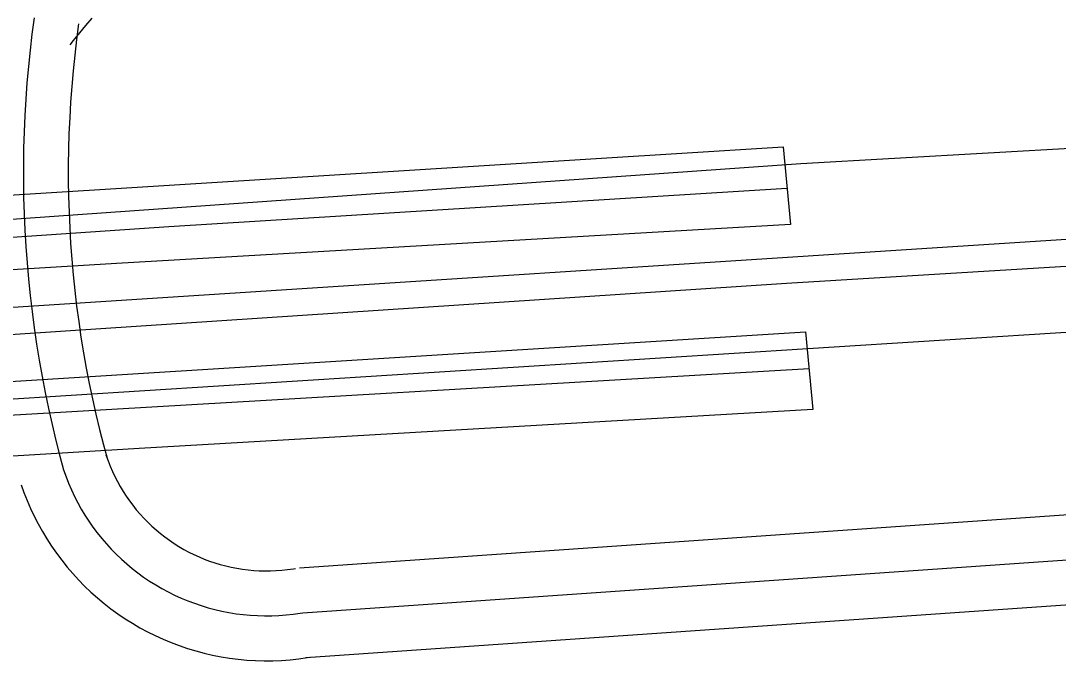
# Model space of a CAD drawing. Extents: x 3313442 to 3351311, y 721974 to 747360.
# Drawn here: x 3325637.1 to 3325983.4, y 729889.2 to 730104.8 of the extents above; entities that cross this region are included whole.
import ezdxf

# ---------------------------------------------------------------- set-up
doc = ezdxf.new("R2010")
doc.units = 0
for name, color, linetype in [('V-BRDG-OTLN', 7, 'Continuous'), ('V-RAIL-TRAK', 7, 'Continuous'), ('V-ROAD-CNTR', 7, 'Continuous')]:
    doc.layers.add(name, color=color, linetype=linetype)

msp = doc.modelspace()

# ---------------------------------------------------------------- linework, layer by layer
at = {"layer": 'V-BRDG-OTLN'}
for points in [[(3325611.64, 730045.26), (3325891.58, 730062.67), (3325894.04, 730036.81), (3325669.09, 730023.71), (3325395.71, 730007.2)], [(3320027.11, 729673.66), (3320326.85, 729692.23), (3320625.72, 729712.54), (3321034.35, 729739.15), (3321378.17, 729762.12), (3321742.23, 729785.3), (3322315.22, 729820.18), (3322734.66, 729846.49), (3323163.18, 729876.19), (3323634.51, 729906.06), (3324271.4, 729946.09), (3324700.11, 729974.82), (3325112.37, 729999.31), (3325418.16, 730018.21), (3325686.56, 730036.07), (3325892.89, 730048.88)], [(3325619.16, 729983.49), (3325899.1, 730000.9), (3325901.56, 729975.04), (3325676.61, 729961.93), (3325403.23, 729945.42)], [(3320029.11, 729613.8), (3320339.22, 729634.27), (3320661.41, 729653.97), (3320967.6, 729674.61), (3321254.1, 729691.76), (3321493.35, 729708.2), (3321721.78, 729722.63), (3322170.54, 729751.36), (3322654.03, 729782.08), (3323222.6, 729817.79), (3323823.97, 729856.26), (3324302.83, 729887.22), (3324624.44, 729907.32), (3324993.14, 729930.83), (3325309.56, 729952.91), (3325623.66, 729972.5), (3325900.26, 729988.64)]]:
    msp.add_lwpolyline(points, dxfattribs=at)
at = {"layer": 'V-RAIL-TRAK'}
msp.add_lwpolyline([(3327014.9, 730087.4), (3326695.15, 730068.27), (3326424.75, 730051.48), (3326190.98, 730035.2), (3325892.69, 730017.1), (3325581.29, 729996.5), (3325121.28, 729967.73), (3325095.26, 729966.1), (3325065.48, 729964.24), (3325095.26, 729966.1), (3325121.28, 729967.73), (3325095.26, 729966.1), (3324868.51, 729951.98), (3324656.38, 729938.47), (3324356.33, 729919.33), (3324042.5, 729898.58), (3323751.69, 729879.36), (3323461.24, 729861.36), (3323178.8, 729842.76), (3322934.75, 729827.11), (3322611.67, 729806.1)], dxfattribs=at)
at = {"layer": 'V-ROAD-CNTR'}
for points in [[(3321910.81, 729798.53), (3325212.97, 730008.78), (3325897.53, 730057.12), (3327426.35, 730145.26), (3327871.18, 730180.02)], [(3328093.02, 730163.12), (3327927.05, 730155.1), (3326543.39, 730067.78), (3321912.71, 729768.69)], [(3325641.54, 730105.82), (3325640.83, 730100.4), (3325640.19, 730094.97), (3325639.63, 730089.53), (3325639.15, 730084.08), (3325638.76, 730078.63), (3325638.44, 730073.17), (3325638.2, 730067.71), (3325638.04, 730062.24), (3325637.96, 730056.77), (3325637.97, 730051.3), (3325638.05, 730045.83), (3325638.21, 730040.37), (3325638.45, 730034.9), (3325638.77, 730029.44), (3325639.18, 730023.99), (3325639.66, 730018.54), (3325640.22, 730013.1), (3325640.86, 730007.67), (3325641.58, 730002.25), (3325642.38, 729996.84), (3325643.26, 729991.44), (3325644.21, 729986.06), (3325645.25, 729980.69), (3325646.36, 729975.34), (3325647.55, 729970), (3325648.83, 729964.68), (3325650.17, 729959.38), (3325651.4, 729954.81)], [(3325660.79, 730105.71), (3325658.7, 730103.29), (3325656.65, 730100.82), (3325654.64, 730098.27), (3325653.48, 730096.74)], [(3325656.41, 730103.86), (3325655.71, 730098.55), (3325655.1, 730093.33), (3325654.56, 730088.11), (3325654.11, 730082.88), (3325653.72, 730077.65), (3325653.42, 730072.41), (3325653.19, 730067.16), (3325653.04, 730061.92), (3325652.96, 730056.67), (3325652.97, 730051.42), (3325653.05, 730046.17), (3325653.2, 730040.92), (3325653.43, 730035.68), (3325653.74, 730030.44), (3325654.13, 730025.2), (3325654.59, 730019.97), (3325655.13, 730014.75), (3325655.74, 730009.54), (3325656.43, 730004.33), (3325657.2, 729999.14), (3325658.04, 729993.96), (3325658.96, 729988.79), (3325659.96, 729983.64), (3325661.03, 729978.5), (3325662.17, 729973.38), (3325663.39, 729968.27), (3325664.69, 729963.18), (3325665.89, 729958.7)], [(3327244.32, 730080.97), (3325899.84, 729995.27), (3321914.87, 729742.58)], [(3325730.17, 729922.05), (3327216.27, 730025.17)], [(3325731.21, 729907.08), (3327217.31, 730010.21)], [(3325732.25, 729892.12), (3327218.35, 729995.24)], [(3325665.54, 729959.81), (3325666.26, 729957.79), (3325666.95, 729956.04), (3325667.69, 729954.3), (3325668.5, 729952.59), (3325669.36, 729950.91), (3325670.28, 729949.26), (3325671.25, 729947.64), (3325672.28, 729946.06), (3325673.36, 729944.5), (3325674.49, 729942.99), (3325675.67, 729941.52), (3325676.9, 729940.08), (3325678.17, 729938.69), (3325679.49, 729937.34), (3325680.86, 729936.04), (3325682.27, 729934.78), (3325683.72, 729933.57), (3325685.21, 729932.41), (3325686.74, 729931.3), (3325688.3, 729930.24), (3325689.9, 729929.23), (3325691.53, 729928.28), (3325693.19, 729927.38), (3325694.89, 729926.54), (3325696.6, 729925.76), (3325698.35, 729925.04), (3325700.12, 729924.37), (3325701.91, 729923.76), (3325703.71, 729923.21), (3325705.54, 729922.73), (3325707.38, 729922.3), (3325709.23, 729921.94), (3325711.1, 729921.64), (3325712.97, 729921.4), (3325714.85, 729921.23), (3325716.73, 729921.11), (3325718.62, 729921.06), (3325720.51, 729921.08), (3325722.4, 729921.16), (3325724.29, 729921.3), (3325726.16, 729921.5), (3325728.11, 729921.78), (3325728.77, 729921.88)], [(3325651.4, 729954.81), (3325652.2, 729952.55), (3325653.07, 729950.33), (3325654.02, 729948.13), (3325655.04, 729945.97), (3325656.13, 729943.84), (3325657.29, 729941.75), (3325658.52, 729939.7), (3325659.82, 729937.7), (3325661.19, 729935.73), (3325662.62, 729933.82), (3325664.11, 729931.95), (3325665.67, 729930.13), (3325667.28, 729928.37), (3325668.95, 729926.66), (3325670.68, 729925.01), (3325672.47, 729923.42), (3325674.3, 729921.89), (3325676.19, 729920.42), (3325678.12, 729919.01), (3325680.1, 729917.67), (3325682.13, 729916.4), (3325684.19, 729915.2), (3325686.3, 729914.06), (3325688.44, 729913), (3325690.61, 729912.01), (3325692.82, 729911.09), (3325695.06, 729910.25), (3325697.32, 729909.48), (3325699.61, 729908.78), (3325701.92, 729908.17), (3325704.25, 729907.63), (3325706.59, 729907.17), (3325708.95, 729906.79), (3325711.33, 729906.49), (3325713.71, 729906.27), (3325716.09, 729906.13), (3325718.48, 729906.06), (3325720.87, 729906.08), (3325723.26, 729906.18), (3325725.65, 729906.36), (3325728.02, 729906.61), (3325730.39, 729906.95), (3325731.21, 729907.08)], [(3325637.26, 729949.8), (3325638.14, 729947.31), (3325639.2, 729944.62), (3325640.34, 729941.96), (3325641.58, 729939.35), (3325642.9, 729936.77), (3325644.3, 729934.24), (3325645.79, 729931.76), (3325647.36, 729929.34), (3325649.01, 729926.96), (3325650.75, 729924.64), (3325652.55, 729922.38), (3325654.44, 729920.19), (3325656.39, 729918.05), (3325658.41, 729915.99), (3325660.5, 729913.99), (3325662.66, 729912.07), (3325664.89, 729910.21), (3325667.17, 729908.43), (3325669.51, 729906.73), (3325671.9, 729905.11), (3325674.35, 729903.57), (3325676.85, 729902.11), (3325679.4, 729900.74), (3325681.99, 729899.45), (3325684.62, 729898.25), (3325687.29, 729897.14), (3325690, 729896.12), (3325692.74, 729895.19), (3325695.51, 729894.35), (3325698.3, 729893.61), (3325701.12, 729892.96), (3325703.96, 729892.4), (3325706.81, 729891.94), (3325709.68, 729891.58), (3325712.56, 729891.31), (3325715.45, 729891.14), (3325718.34, 729891.06), (3325721.24, 729891.08), (3325724.13, 729891.2), (3325727.01, 729891.42), (3325729.89, 729891.73), (3325732.67, 729892.12), (3325733.65, 729892.28)]]:
    msp.add_lwpolyline(points, dxfattribs=at)
for points in [[(3326478.04, 730210.35), (3326482.35, 730403.29), (3326476.58, 730549.39), (3326473.61, 730637.71), (3326464.08, 730712.16), (3326370.96, 730713.71), (3326297.71, 730698.23), (3326169.71, 730725.9), (3326116.45, 730727.88), (3325982.64, 730689.67), (3325835.77, 730656.61), (3325666.24, 730661.4), (3325490.23, 730637.83), (3325403.5, 730634.84), (3325340.74, 730586.21), (3325201.43, 730523.99), (3325133.39, 730524.77), (3325012.9, 730513.46), (3324963.14, 730471.34), (3324981.93, 730365.88), (3324989.76, 730188.11), (3325009.72, 730055.84), (3325043.42, 729962.4), (3324997.98, 729812.51), (3325023.28, 729696.25), (3325064.51, 729608.4), (3325131.37, 729516.61), (3325150.36, 729377.77), (3325146.87, 729245.63), (3325126.45, 729132.53), (3325181.34, 729069.88), (3325338.87, 729062.31), (3325343.56, 728961.08), (3325372.85, 728878.06), (3325434.63, 728797.89), (3325537.34, 728748.77), (3325622.45, 728705.03), (3325714.6, 728675.45), (3325802.67, 728663.42), (3325976.26, 728695.07), (3326194.29, 728726.31), (3326466.63, 728765.32), (3326625.11, 728781.99), (3326781.78, 728849.74), (3326900.23, 728862.4), (3326981.75, 728872.83), (3327122.94, 728906.43), (3327349.99, 728934.63), (3327499.05, 728974.33), (3327515.65, 728986.69), (3327498, 729057.12), (3327490.77, 729119.3), (3327510.96, 729180.47), (3327588.76, 729283.84), (3327686.92, 729357.21), (3327753.03, 729377.43), (3327803.43, 729380.44), (3327847.87, 729388.87), (3327934.83, 729389.79), (3328039.14, 729390.23), (3328120.59, 729395.25), (3328249.21, 729403.96), (3328319.73, 729407.13), (3328384.24, 729401.49), (3328424.57, 729387.35), (3328470.08, 729368.59), (3328549.26, 729327.46), (3328661.09, 729275.68), (3328877.57, 729175.26), (3328980.19, 729125.77), (3329049.22, 729101.24), (3329067.8, 729104.63), (3329088.99, 729118.36), (3329113.61, 729147.02), (3329153.45, 729227.36), (3329182.49, 729301.19), (3329201.64, 729378.5), (3329199.66, 729471.18), (3329192.73, 729551.54), (3329166.92, 729646.66), (3329121.79, 729727.55), (3329091.49, 729778.71), (3329016.19, 729835.66), (3328941.73, 729880.13), (3328875.38, 729924.2), (3328789.67, 729967.9), (3328700.81, 730000.01), (3328643.56, 730009.51), (3328577.01, 730014.29), (3328435.19, 729993.91), (3328288.99, 729968.49), (3328169.46, 729944.48), (3328087.81, 729917.23), (3328042.9, 729880.41), (3327999.54, 729814.48), (3327967.22, 729727.08), (3328009.37, 729621.12)], [(3327455.61, 729777.77), (3327299.2, 729747.93), (3327231.33, 729750.07), (3327172.26, 729812.85), (3327115.65, 729890.62), (3326929.18, 729884.74), (3326778.26, 729875.26), (3326677.82, 729882.4), (3326518.7, 729881.16), (3326341.77, 729822.32), (3326240.47, 729767.06), (3326176.75, 729745.99), (3326056.79, 729783.32), (3325905.3, 729813.94), (3325785.04, 729804.98), (3325688.89, 729803.53), (3325557.16, 729830), (3325427.55, 729840.63), (3325340.08, 729811.94), (3325272.61, 729777.03), (3325154.68, 729774.46), (3325034.16, 729757.14), (3325013.34, 729752.14)]]:
    msp.add_spline(points, degree=3, dxfattribs=at)

doc.saveas('drawing.dxf')
